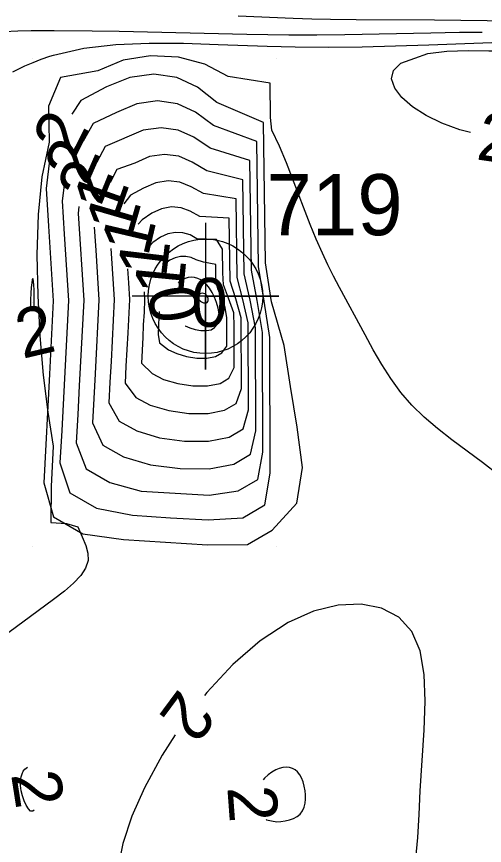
# Model space of a CAD drawing. Extents: x 2602990 to 2605851, y 618069 to 619180.
# Drawn here: x 2603869.34 to 2603888.51, y 618447.76 to 618481.7 of the extents above; entities that cross this region are included whole.
import ezdxf

# ---------------------------------------------------------------- set-up
doc = ezdxf.new("R2010")
doc.units = 0
for name, color, linetype in [('DTM Contours Major', 7, 'Continuous'), ('DTM Contours Major Text', 7, 'Continuous'), ('DTM Contours Minor', 7, 'Continuous'), ('DTM Contours Minor Text', 7, 'Continuous'), ('Exist DTM Breakline', 7, 'Continuous'), ('Exist DTM Crownline', 7, 'Continuous'), ('Exist DTM QL2 LIDAR Elevation Point', 7, 'Continuous'), ('Exist DTM Regular Point CELL', 7, 'Continuous'), ('Exist DTM Regular Point Cogo Number', 7, 'Continuous'), ('Exist Roads EOP', 7, 'Continuous')]:
    doc.layers.add(name, color=color, linetype=linetype)

# ---------------------------------------------------------------- blocks, each defined once
blk = doc.blocks.new('EXIST DTM REGULAR POINT')
at = {"layer": 'Exist DTM Regular Point CELL'}
blk.add_lwpolyline([(0, 0.06), (0, -0.06), (0, 0), (0.06, 0), (-0.06, 0)], dxfattribs=at)
blk.add_circle((0, 0), 0.04688, dxfattribs=at)

msp = doc.modelspace()

# ---------------------------------------------------------------- linework, layer by layer
at = {"layer": 'DTM Contours Major'}
for points in [[(2603888.418, 618481.047), (2603887.486, 618481.041), (2603886.309, 618481.023), (2603882.784, 618480.951), (2603881.639, 618480.939), (2603880.487, 618480.941), (2603878.773, 618480.964), (2603873.544, 618481.081), (2603872.43, 618481.102), (2603870.881, 618481.12), (2603869.943, 618481.117), (2603869.387, 618481.104), (2603868.833, 618481.08)], [(2603879.809, 618460.669), (2603880.823, 618461.779), (2603881.051, 618463.234), (2603880.833, 618464.884), (2603880.563, 618466.558), (2603880.304, 618468.227), (2603879.781, 618470.019), (2603879.54, 618471.615), (2603879.459, 618477.361), (2603877.541, 618478.176), (2603876.755, 618478.811), (2603875.898, 618479.206), (2603874.956, 618479.338), (2603873.982, 618479.208), (2603873.029, 618478.815), (2603871.973, 618478.262), (2603871.599, 618477.702)], [(2603870.705, 618475.929), (2603870.548, 618474.663), (2603870.647, 618473.121), (2603870.741, 618471.587), (2603870.84, 618470.06), (2603870.688, 618467.064), (2603870.45, 618462.606), (2603870.846, 618461.224), (2603872.054, 618460.521), (2603873.72, 618460.286), (2603877.163, 618460.07), (2603878.794, 618460.085), (2603879.809, 618460.669)], [(2603870, 618449.162), (2603869.915, 618449.172), (2603869.824, 618449.26), (2603869.735, 618449.406), (2603869.652, 618449.591), (2603869.582, 618449.796), (2603869.531, 618450), (2603869.512, 618450.114), (2603869.502, 618450.22), (2603869.498, 618450.32), (2603869.502, 618450.413), (2603869.512, 618450.5), (2603869.527, 618450.579), (2603869.565, 618450.702), (2603869.615, 618450.804), (2603869.674, 618450.883), (2603869.729, 618450.932), (2603869.785, 618450.963)], [(2603870.062, 618449.204), (2603870.061, 618449.202), (2603870, 618449.162)]]:
    msp.add_lwpolyline(points, dxfattribs=at)
at = {"layer": 'DTM Contours Minor'}
for points in [[(2603878.415, 618481.723), (2603880.674, 618481.635), (2603881.436, 618481.612), (2603882.206, 618481.593), (2603883.253, 618481.579), (2603886.463, 618481.567), (2603887.542, 618481.556), (2603888.619, 618481.534), (2603889.548, 618481.502), (2603890.474, 618481.462), (2603893.267, 618481.325), (2603894.211, 618481.285), (2603895.227, 618481.251), (2603896.255, 618481.225), (2603898.343, 618481.186), (2603899.402, 618481.169), (2603900.446, 618481.141), (2603904.087, 618480.965), (2603905.256, 618480.891), (2603906.318, 618480.721), (2603907.283, 618480.483), (2603907.853, 618480.313), (2603908.627, 618480.277)], [(2603869.189, 618479.43), (2603869.434, 618479.559), (2603869.682, 618479.678), (2603870.013, 618479.824), (2603870.344, 618479.952), (2603870.706, 618480.074), (2603870.847, 618480.117), (2603872.09, 618480.399), (2603873.406, 618480.556), (2603874.777, 618480.616), (2603876.182, 618480.608), (2603877.604, 618480.561), (2603879.599, 618480.484), (2603880.746, 618480.456), (2603882.12, 618480.449), (2603883.495, 618480.465), (2603884.867, 618480.499), (2603886.229, 618480.545), (2603889.552, 618480.665), (2603892.156, 618480.738), (2603892.589, 618480.689), (2603893.487, 618480.666)], [(2603887.942, 618476.948), (2603887.493, 618477.066), (2603886.768, 618477.329), (2603886.116, 618477.645), (2603885.558, 618478.003), (2603885.125, 618478.382), (2603884.83, 618478.771), (2603884.703, 618479.149), (2603884.776, 618479.494), (2603885.081, 618479.785), (2603885.649, 618480), (2603886.188, 618480.184), (2603886.96, 618480.276), (2603887.837, 618480.305), (2603888.691, 618480.3), (2603889.393, 618480.289), (2603889.814, 618480.301)], [(2603889.096, 618462.925), (2603888.433, 618463.436), (2603887.17, 618464.373), (2603886.583, 618464.829), (2603886.036, 618465.295), (2603885.536, 618465.785), (2603885.083, 618466.314), (2603884.675, 618466.874), (2603884.302, 618467.457), (2603883.954, 618468.056), (2603883.621, 618468.663), (2603882.565, 618470.611), (2603882.327, 618471.066), (2603882.095, 618471.531), (2603881.87, 618472.008), (2603881.617, 618472.591), (2603881.373, 618473.192), (2603880.65, 618475.071), (2603880.398, 618475.709), (2603880.112, 618476.388), (2603879.799, 618477.052), (2603879.747, 618477.562), (2603879.727, 618478.978), (2603878.011, 618479.247), (2603877.052, 618479.745), (2603875.969, 618480.033), (2603874.831, 618480.095), (2603873.709, 618479.917), (2603872.675, 618479.481), (2603871.144, 618479.206), (2603870.646, 618478.031), (2603870.668, 618476.557), (2603870.372, 618475.142), (2603870.217, 618473.589), (2603870.172, 618471.949), (2603870.207, 618470.274), (2603870.296, 618468.622), (2603870.434, 618467.021), (2603870.617, 618465.507), (2603870.844, 618464.114), (2603870.758, 618462.465), (2603870.747, 618460.981), (2603871.38, 618460.94), (2603871.845, 618460.812), (2603872.033, 618460.404), (2603872.179, 618460.047), (2603872.263, 618459.727), (2603872.268, 618459.429), (2603872.168, 618459.12), (2603871.966, 618458.813), (2603871.672, 618458.5), (2603871.298, 618458.176), (2603870.856, 618457.832), (2603868.376, 618456.011)], [(2603879.514, 618461.705), (2603879.729, 618462.999), (2603879.713, 618468.559), (2603879.489, 618470.043), (2603879.25, 618471.469), (2603879.177, 618476.581), (2603877.405, 618477.244), (2603876.674, 618477.785), (2603875.927, 618478.128), (2603875.11, 618478.242), (2603874.263, 618478.124), (2603873.429, 618477.776), (2603872.478, 618477.316), (2603872.072, 618476.595)], [(2603879.219, 618462.742), (2603879.434, 618463.867), (2603879.421, 618468.758), (2603879.196, 618470.068), (2603878.96, 618471.321), (2603878.895, 618475.799), (2603877.277, 618476.315), (2603876.602, 618476.761), (2603875.958, 618477.054), (2603875.258, 618477.147), (2603874.532, 618477.042), (2603872.965, 618476.377), (2603872.623, 618475.738)], [(2603878.923, 618463.778), (2603879.139, 618464.734), (2603879.127, 618468.957), (2603878.904, 618470.093), (2603878.67, 618471.172), (2603878.614, 618475.017), (2603877.13, 618475.379), (2603876.539, 618475.742), (2603875.993, 618475.983), (2603875.402, 618476.057), (2603874.79, 618475.964), (2603874.181, 618475.703), (2603873.448, 618475.439), (2603873.171, 618474.901)], [(2603871.283, 618474.798), (2603871.206, 618474.148), (2603871.291, 618472.795), (2603871.466, 618470.076), (2603871.188, 618464.748), (2603871.117, 618463.425), (2603871.521, 618462.201), (2603872.611, 618461.573), (2603874.084, 618461.28), (2603875.642, 618461.177), (2603877.193, 618461.089), (2603878.608, 618461.183), (2603879.514, 618461.705)], [(2603878.628, 618464.815), (2603878.845, 618465.602), (2603878.833, 618469.157), (2603878.612, 618470.117), (2603878.38, 618471.022), (2603878.335, 618474.234), (2603876.999, 618474.45), (2603876.489, 618474.731), (2603876.033, 618474.921), (2603875.544, 618474.974), (2603875.038, 618474.892), (2603874.534, 618474.673), (2603874.003, 618474.389), (2603873.734, 618474.027)], [(2603871.893, 618473.927), (2603871.864, 618473.631), (2603872.09, 618470.09), (2603871.909, 618466.574), (2603871.843, 618465.407), (2603871.786, 618464.244), (2603872.195, 618463.177), (2603873.166, 618462.627), (2603874.449, 618462.27), (2603875.839, 618462.192), (2603877.225, 618462.101), (2603878.421, 618462.281), (2603879.219, 618462.742)], [(2603878.332, 618465.852), (2603878.549, 618466.47), (2603878.541, 618469.359), (2603878.319, 618470.142), (2603878.091, 618470.87), (2603878.053, 618473.449), (2603876.842, 618473.51), (2603876.456, 618473.734), (2603876.083, 618473.873), (2603875.689, 618473.905), (2603875.283, 618473.833), (2603874.879, 618473.655), (2603874.485, 618473.374), (2603874.314, 618473.196)], [(2603872.522, 618473.077), (2603872.586, 618472.134), (2603872.715, 618470.102), (2603872.554, 618467.072), (2603872.505, 618466.066), (2603872.449, 618465.061), (2603872.87, 618464.154), (2603873.719, 618463.68), (2603874.824, 618463.351), (2603876.039, 618463.193), (2603877.226, 618463.186), (2603878.235, 618463.38), (2603878.923, 618463.778)], [(2603878.037, 618466.888), (2603878.254, 618467.337), (2603878.249, 618469.002), (2603878.238, 618469.564), (2603878.027, 618470.167), (2603877.823, 618470.713), (2603877.792, 618471.205), (2603877.78, 618472.178), (2603877.53, 618472.568), (2603876.724, 618472.594), (2603876.449, 618472.761), (2603876.155, 618472.851), (2603875.849, 618472.864), (2603875.538, 618472.8), (2603875.229, 618472.662), (2603874.928, 618472.45), (2603874.793, 618472.315)], [(2603873.206, 618472.206), (2603873.231, 618471.797), (2603873.288, 618470.96), (2603873.339, 618470.11), (2603873.249, 618468.417), (2603873.208, 618467.57), (2603873.161, 618466.724), (2603873.118, 618465.879), (2603873.545, 618465.13), (2603874.269, 618464.735), (2603875.199, 618464.458), (2603876.217, 618464.314), (2603877.206, 618464.316), (2603878.049, 618464.478), (2603878.628, 618464.815)], [(2603877.742, 618467.925), (2603877.959, 618468.203), (2603877.956, 618469.371), (2603877.887, 618469.782), (2603877.735, 618470.192), (2603877.579, 618470.556), (2603877.505, 618470.888), (2603877.496, 618471.545), (2603876.997, 618471.645), (2603876.7, 618471.742), (2603876.492, 618471.837), (2603876.276, 618471.882), (2603876.055, 618471.877), (2603875.834, 618471.825), (2603875.617, 618471.726), (2603875.409, 618471.581), (2603875.368, 618471.541)], [(2603873.885, 618471.374), (2603873.922, 618470.793), (2603873.961, 618470.114), (2603873.893, 618468.75), (2603873.818, 618467.38), (2603873.785, 618466.696), (2603874.219, 618466.107), (2603874.817, 618465.79), (2603875.571, 618465.566), (2603876.391, 618465.447), (2603877.185, 618465.447), (2603877.863, 618465.578), (2603878.332, 618465.852)], [(2603870.062, 618470.002), (2603870.053, 618470.512), (2603870.044, 618470.707), (2603870.031, 618470.854), (2603870.016, 618470.946), (2603870, 618470.977), (2603869.979, 618470.929), (2603869.958, 618470.8), (2603869.938, 618470.608), (2603869.921, 618470.368), (2603869.91, 618470.097), (2603869.904, 618469.814), (2603869.905, 618469.762)], [(2603877.446, 618468.962), (2603877.573, 618469.111), (2603877.633, 618469.303), (2603877.638, 618469.524), (2603877.601, 618469.759), (2603877.532, 618469.994), (2603877.442, 618470.216), (2603877.346, 618470.408), (2603877.242, 618470.574), (2603877.131, 618470.713), (2603877.015, 618470.827), (2603876.893, 618470.915), (2603876.766, 618470.976), (2603876.635, 618471.012), (2603876.503, 618471.023), (2603876.371, 618471.009), (2603876.242, 618470.973), (2603876.118, 618470.914), (2603876.002, 618470.834), (2603875.955, 618470.79)], [(2603874.569, 618470.426), (2603874.586, 618470.111), (2603874.562, 618469.597), (2603874.531, 618469.078), (2603874.507, 618468.557), (2603874.451, 618467.512), (2603874.894, 618467.083), (2603875.361, 618466.845), (2603875.939, 618466.674), (2603876.561, 618466.581), (2603877.163, 618466.579), (2603877.677, 618466.677), (2603878.037, 618466.888)], [(2603877.151, 618469.998), (2603877.175, 618470.027), (2603877.187, 618470.064), (2603877.189, 618470.108), (2603877.182, 618470.154), (2603877.168, 618470.199), (2603877.15, 618470.241), (2603877.129, 618470.276), (2603877.106, 618470.305), (2603877.081, 618470.328), (2603877.054, 618470.346), (2603876.997, 618470.367), (2603876.939, 618470.369), (2603876.885, 618470.355), (2603876.837, 618470.327), (2603876.8, 618470.288), (2603876.778, 618470.24), (2603876.774, 618470.213), (2603876.775, 618470.185), (2603876.781, 618470.157), (2603876.794, 618470.128), (2603876.814, 618470.098), (2603876.841, 618470.069), (2603876.875, 618470.041), (2603876.918, 618470.013), (2603876.999, 618469.985), (2603877.044, 618469.977), (2603877.087, 618469.976), (2603877.124, 618469.982), (2603877.151, 618469.998)], [(2603870.059, 618469.798), (2603870.062, 618470.002)], [(2603875.183, 618469.627), (2603875.171, 618469.4), (2603875.156, 618469.044), (2603875.134, 618468.684), (2603875.198, 618468.34), (2603875.569, 618468.06), (2603875.9, 618467.9), (2603876.301, 618467.782), (2603876.729, 618467.716), (2603877.14, 618467.711), (2603877.492, 618467.778), (2603877.742, 618467.925)], [(2603876.243, 618469.037), (2603876.243, 618469.036), (2603876.433, 618468.952), (2603876.656, 618468.887), (2603876.89, 618468.849), (2603877.115, 618468.844), (2603877.307, 618468.879), (2603877.446, 618468.962)], [(2603884.841, 618445.159), (2603885.258, 618445.736), (2603885.53, 618446.43), (2603885.692, 618447.223), (2603885.779, 618448.095), (2603885.827, 618449.027), (2603885.869, 618450), (2603886.033, 618452.481), (2603886.077, 618453.668), (2603886.037, 618454.766), (2603885.869, 618455.732), (2603885.531, 618456.527), (2603885, 618457.108), (2603884.295, 618457.481), (2603883.454, 618457.646), (2603882.512, 618457.602), (2603881.505, 618457.35), (2603880.47, 618456.889), (2603879.316, 618456.134), (2603878.197, 618455.165), (2603877.138, 618454.031), (2603877.033, 618453.896)], [(2603875.843, 618452.291), (2603875.301, 618451.462), (2603874.574, 618450.124), (2603874.064, 618448.96), (2603873.698, 618447.847), (2603873.493, 618446.814), (2603873.468, 618445.891), (2603873.64, 618445.107), (2603874.026, 618444.491), (2603874.627, 618444.064), (2603875.425, 618443.795), (2603876.39, 618443.648), (2603877.494, 618443.588), (2603878.707, 618443.58), (2603880, 618443.589), (2603880.932, 618443.733), (2603881.864, 618443.89), (2603882.757, 618444.085), (2603883.575, 618444.345), (2603884.282, 618444.694), (2603884.841, 618445.159)], [(2603880.956, 618449.044), (2603881.056, 618449.178), (2603881.124, 618449.329), (2603881.163, 618449.493), (2603881.178, 618449.663), (2603881.175, 618449.834), (2603881.159, 618450), (2603881.125, 618450.194), (2603881.078, 618450.369), (2603881.017, 618450.525), (2603880.943, 618450.66), (2603880.855, 618450.771), (2603880.754, 618450.858), (2603880.641, 618450.918), (2603880.516, 618450.954), (2603880.384, 618450.965), (2603880.245, 618450.952), (2603880.102, 618450.916), (2603879.959, 618450.857), (2603879.799, 618450.766), (2603879.645, 618450.651), (2603879.5, 618450.516), (2603879.443, 618450.451)], [(2603879.562, 618448.827), (2603879.584, 618448.819), (2603879.777, 618448.768), (2603880, 618448.734), (2603880.167, 618448.744), (2603880.344, 618448.767), (2603880.521, 618448.807), (2603880.689, 618448.865), (2603880.837, 618448.944), (2603880.956, 618449.044)]]:
    msp.add_lwpolyline(points, dxfattribs=at)
at = {"layer": 'Exist DTM Breakline'}
for points in [[(2603647.352, 618520.802), (2603704.337, 618541.966), (2603758.983, 618562.663), (2603811.118, 618582.434), (2603865.604, 618602.567), (2603913.966, 618621.231), (2603963.574, 618640.143), (2603974.725, 618636.355), (2603978.77, 618630.138), (2603971.844, 618627.992), (2603956.88, 618621.982), (2603923.969, 618609.772), (2603877.426, 618591.796), (2603827.273, 618571.857), (2603776.875, 618552.809), (2603720.479, 618530.104), (2603675.109, 618514.176), (2603657.355, 618505.354), (2603640.368, 618498.804), (2603619.191, 618491.366), (2603591.676, 618480.386)], [(2603960.322, 618464.794), (2603943.561, 618466.423), (2603912.844, 618480.137), (2603886.997, 618484.874), (2603860.931, 618491.465), (2603840.136, 618511.727)]]:
    msp.add_spline(points, degree=3, dxfattribs=at)
at = {"layer": 'Exist DTM Crownline'}
msp.add_spline([(2603233.488, 618380.754), (2603285.185, 618400.095), (2603335.457, 618418.629), (2603390.812, 618439.069), (2603440.087, 618457.325), (2603493.996, 618477.231), (2603542.655, 618495.301), (2603600.808, 618516.867), (2603653.659, 618536.362), (2603706.222, 618555.742), (2603764.811, 618577.593), (2603823.52, 618599.847), (2603878.564, 618620.56), (2603937.951, 618643.078), (2603997.369, 618665.789), (2604036.209, 618680.665), (2604055.311, 618688.017)], degree=3, dxfattribs=at)
at = {"layer": 'Exist DTM QL2 LIDAR Elevation Point'}
for p, q in [((2603870, 618480), (2603870, 618480)), ((2603880, 618480), (2603880, 618480)), ((2603870, 618470), (2603870, 618470)), ((2603880, 618470), (2603880, 618470)), ((2603870, 618460), (2603870, 618460)), ((2603880, 618460), (2603880, 618460)), ((2603870, 618450), (2603870, 618450)), ((2603880, 618450), (2603880, 618450))]:
    msp.add_line(p, q, dxfattribs=at)
at = {"layer": 'Exist Roads EOP'}
for points in [[(2603230.17, 618389.98), (2603282.929, 618409.597), (2603332.773, 618427.868), (2603388.167, 618448.413), (2603437.203, 618466.721), (2603490.778, 618486.527), (2603539.039, 618504.558), (2603597.451, 618526.156), (2603651.053, 618545.972), (2603705.208, 618566.084), (2603762.02, 618587.183), (2603820.334, 618609.162), (2603876.341, 618629.99), (2603934.909, 618652.28), (2603996.409, 618675.568), (2604033.216, 618689.957), (2604052.01, 618697.199)], [(2604034.633, 618668.486), (2603984.89, 618650.123), (2603936.767, 618631.654), (2603888.195, 618613.335), (2603837.766, 618594.258), (2603782.918, 618573.705), (2603731.939, 618554.39), (2603671.126, 618532.171), (2603621.822, 618514.106), (2603561.545, 618491.877), (2603506.421, 618471.293), (2603452.163, 618451.33), (2603398.364, 618431.316), (2603341.431, 618410.355), (2603281.65, 618388.199), (2603223.033, 618366.475), (2603185.717, 618352.612)]]:
    msp.add_spline(points, degree=3, dxfattribs=at)

# ---------------------------------------------------------------- block references
at = {"layer": 'Exist DTM Regular Point CELL', "xscale": 50, "yscale": 50}
msp.add_blockref('EXIST DTM REGULAR POINT', (2603877.08, 618470.247), dxfattribs=at)

# ---------------------------------------------------------------- texts
at = {"layer": 'DTM Contours Major Text'}
for rotation, p in [(63.248, (2603871.694, 618475.806)), (278.9362, (2603869.11, 618450.674))]:
    msp.add_text('2', height=2, rotation=rotation, dxfattribs=at).set_placement(p)
at = {"layer": 'DTM Contours Minor Text'}
for s, rotation, p in [('2', 351.9739, (2603888.135, 618475.856)), ('2', 66.3011, (2603872.214, 618474.735)), ('2', 68.0494, (2603872.786, 618473.904)), ('1', 70.4229, (2603873.479, 618473.422)), ('1', 73.8386, (2603874.046, 618472.625)), ('1', 76.7546, (2603874.722, 618471.836)), ('1', 83.2323, (2603875.464, 618470.994)), ('1', 84.5006, (2603876.149, 618470.216)), ('0', 99.3085, (2603876.914, 618469.364)), ('2', 13.223, (2603869.582, 618467.682)), ('2', 233.4651, (2603876.004, 618454.228)), ('2', 274.1885, (2603877.972, 618450.145))]:
    msp.add_text(s, height=2, rotation=rotation, dxfattribs=at).set_placement(p)
msp.add_text('0', height=2, dxfattribs=at).set_placement((2603876.497, 618468.998))
at = {"layer": 'Exist DTM Regular Point Cogo Number'}
msp.add_text('719', height=2.5, dxfattribs=at).set_placement((2603879.58, 618472.747))

doc.saveas('drawing.dxf')
